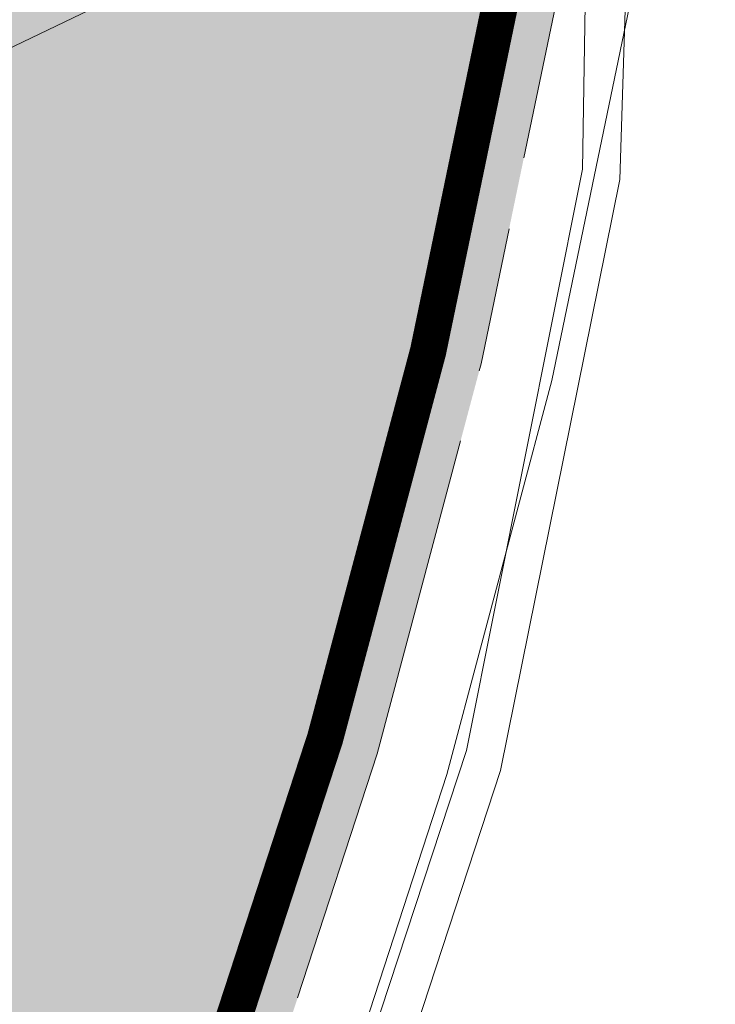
# Model space of a CAD drawing. Header units: metres. Extents: x 163628 to 168255, y 402691 to 405367.
# Tile 1038 of 1056: x 165587.9 to 165589.82, y 403996.64 to 403999.36. Entities that reach past the tile are written whole.
import ezdxf

# ---------------------------------------------------------------- set-up
doc = ezdxf.new("R2010")
doc.units = ezdxf.units.M
doc.linetypes.add('X-CA190022.004-UO-DWM_Snelfietsroute$0$VH-OPSLUITBAND_150X250', pattern=[24, 16, -2, 4, -2])
doc.layers.add('X-CA190022.004-UO-ARC_Arcering$0$N-WE-VH-VERHARDING_ASFALT_ROOD-A', color=14, linetype='Continuous', lineweight=0, transparency=0.5)
for name, color, linetype, lineweight in [('X-CA190022.004-UO-DTM inmeting_v0.1$0$B-WE-VH-KANTOPSLUITING_ACHTERKANTBAND-G', 246, 'Continuous', 0), ('X-CA190022.004-UO-DTM inmeting_v0.1$0$B-WE-VH-VERHARDING_ASFALT-G', 246, 'Continuous', 0), ('X-CA190022.004-UO-DWM_Snelfietsroute$0$N-WE-VH-KANTOPSLUITING_ACHTERKANTBAND-G', 7, 'Continuous', 20), ('X-CA190022.004-UO-DWM_Snelfietsroute$0$N-WE-VH-KANTOPSLUITING_OPSLUITBAND_200X250-G', 7, 'X-CA190022.004-UO-DWM_Snelfietsroute$0$VH-OPSLUITBAND_150X250', 20), ('X-CA190022.004-UO-DWM_Snelfietsroute$0$N-WE-VW-MARKERING_LANGS_STREEP_DOORGETROKKEN_010-G', 7, 'Continuous', 20), ('X-CA190022.004-UO-KAD_Percelen$0$B-WE-KG-GRENS_PERCEEL-GV', 150, 'Continuous', 9)]:
    doc.layers.add(name, color=color, linetype=linetype, lineweight=lineweight)
doc.layers.add('X-CA190022.004-UO-DTM inmeting_v0.1$0$X-XX-AL-MEETPUNT-S', color=246, linetype='Continuous', lineweight=0, plot=False)

# ---------------------------------------------------------------- blocks, each defined once
blk = doc.blocks.new('X-CA190022.004-UO-DTM inmeting_v0.1$0$punt')
at = {"color": 0, "lineweight": -2}
blk.add_line((0, 0), (0, 0), dxfattribs=at)

msp = doc.modelspace()

# ---------------------------------------------------------------- hatches: boundary and pattern name
at = {"layer": 'X-CA190022.004-UO-ARC_Arcering$0$N-WE-VH-VERHARDING_ASFALT_ROOD-A'}
h = msp.add_hatch(color=256, dxfattribs=at)
h.dxf.hatch_style = 1
h.paths.add_polyline_path([(165588.5397, 403996.273), (165588.8853, 403997.3315), (165589.1715, 403998.4068), (165589.3984, 403999.5004), (165589.5504, 404000.5309), (165589.5865, 404000.8111, -0.02054), (165589.7849, 404002.1127), (165585.3891, 404002.7277, -0.252243), (165578.1417, 403989.3919), (165579.9444, 403986.3795), (165580.1979, 403985.9486), (165580.2587, 403985.9853), (165580.3389, 403986.0368), (165581.2144, 403986.6215), (165582.1122, 403987.2961), (165582.9705, 403988.0188), (165583.7868, 403988.7876), (165584.5585, 403989.5998), (165585.2834, 403990.4529), (165585.9606, 403991.3459), (165586.6035, 403992.3014), (165587.1573, 403993.2322), (165587.674, 403994.2193), (165588.1355, 403995.2345)])

# ---------------------------------------------------------------- linework, layer by layer
at = {"layer": 'X-CA190022.004-UO-DTM inmeting_v0.1$0$B-WE-VH-KANTOPSLUITING_ACHTERKANTBAND-G'}
msp.add_polyline3d([(165594.059, 404012.199, 9.139), (165591.517, 404011.001, 9.171), (165590.774, 404010.416, 9.222), (165590.102, 404009.69, 9.249), (165589.558, 404008.79, 9.267), (165589.197, 404007.788, 9.286), (165589.104, 404006.689, 9.292), (165589.199, 404005.459, 9.322), (165589.464, 404002.942, 9.364), (165589.615, 404000.872, 9.416), (165589.554, 403998.915, 9.45), (165589.225, 403997.286, 9.495), (165588.548, 403995.22, 9.539), (165587.514, 403992.955, 9.583), (165585.902, 403990.687, 9.634), (165583.868, 403988.796, 9.695), (165581.037, 403986.917, 9.769), (165576.891, 403984.43, 9.863)], dxfattribs=at)
at = {"layer": 'X-CA190022.004-UO-DTM inmeting_v0.1$0$B-WE-VH-VERHARDING_ASFALT-G'}
msp.add_polyline3d([(165597.989, 404014.193, 9.147), (165594.32, 404012.423, 9.163), (165591.457, 404011.098, 9.168), (165590.694, 404010.481, 9.188), (165589.999, 404009.772, 9.204), (165589.435, 404008.811, 9.225), (165589.085, 404007.822, 9.24), (165588.971, 404006.668, 9.251), (165589.092, 404005.42, 9.273), (165589.361, 404002.928, 9.314), (165589.483, 404000.926, 9.36), (165589.451, 403998.943, 9.407), (165589.131, 403997.341, 9.445), (165588.376, 403995.046, 9.498), (165587.434, 403993.04, 9.544), (165585.826, 403990.777, 9.599), (165583.865, 403988.947, 9.654), (165581.122, 403987.11, 9.717), (165576.838, 403984.521, 9.813)], dxfattribs=at)
at = {"layer": 'X-CA190022.004-UO-DWM_Snelfietsroute$0$N-WE-VH-KANTOPSLUITING_ACHTERKANTBAND-G', "ltscale": 0.2, "flags": 128}
msp.add_lwpolyline([(165669.9435, 404047.5244), (165598.7613, 404012.9208), (165598.5445, 404012.8124, 0.25699), (165590.1714, 404000.5513), (165589.7598, 404000.591), (165589.7485, 404000.5035), (165589.5954, 403999.4655), (165589.3662, 403998.3607), (165589.0772, 403997.2747), (165588.7281, 403996.2056), (165588.3199, 403995.1568), (165587.8538, 403994.1314), (165587.332, 403993.1346), (165586.7725, 403992.1944), (165586.1233, 403991.2295), (165585.4394, 403990.3277), (165584.7073, 403989.466), (165583.9279, 403988.6458), (165583.1036, 403987.8694), (165582.2368, 403987.1395), (165581.3301, 403986.4583), (165580.4485, 403985.8695), (165580.3645, 403985.8155), (165580.3023, 403985.778)], format="xyb", dxfattribs=at)
at = {"layer": 'X-CA190022.004-UO-DWM_Snelfietsroute$0$N-WE-VH-KANTOPSLUITING_OPSLUITBAND_200X250-G', "ltscale": 0.1, "flags": 128}
msp.add_lwpolyline([(165755.1128, 404083.4048), (165748.6654, 404086.6758, 0.191579), (165744.9848, 404087.0114), (165743.7188, 404086.6369), (165742.616, 404086.3762), (165741.5004, 404086.1772), (165740.3755, 404086.0405), (165739.2448, 404085.9664), (165739.0018, 404085.9587), (165738.1116, 404085.9552), (165736.9796, 404086.007), (165735.8522, 404086.1215), (165734.733, 404086.2985), (165733.6252, 404086.5373), (165732.5325, 404086.8373), (165732.3577, 404086.8914), (165731.8681, 404087.0522), (165731.3864, 404087.213), (165730.4966, 404087.4883), (165729.5993, 404087.738), (165728.6952, 404087.9621), (165727.7852, 404088.1602), (165726.8698, 404088.3322), (165725.9499, 404088.478), (165725.0262, 404088.5975), (165724.0994, 404088.6905), (165723.1704, 404088.7571), (165722.2399, 404088.797), (165721.3086, 404088.8104), (165720.3773, 404088.7971), (165719.4467, 404088.7573), (165718.5177, 404088.6909), (165717.591, 404088.5979), (165716.6672, 404088.4786), (165715.7473, 404088.3329), (165714.8319, 404088.1609), (165713.9218, 404087.9629), (165713.0177, 404087.739), (165712.1204, 404087.4893), (165711.4159, 404087.2738), (165711.2306, 404087.2141), (165710.349, 404086.9136), (165709.4764, 404086.5881), (165708.6134, 404086.2377), (165707.7608, 404085.8628), (165706.9192, 404085.4638), (165706.0894, 404085.0408), (165705.272, 404084.5943), (165704.4677, 404084.1247), (165703.6771, 404083.6322), (165702.9009, 404083.1174), (165702.1398, 404082.5806), (165701.3942, 404082.0223), (165700.665, 404081.4429), (165699.9526, 404080.8429), (165699.2576, 404080.2228), (165698.5806, 404079.5831), (165697.9222, 404078.9244), (165697.2829, 404078.2471), (165696.6631, 404077.5518), (165696.0635, 404076.839), (165695.4845, 404076.1095), (165694.9266, 404075.3637), (165694.8571, 404075.2677), (165682.9126, 404058.6899), (165682.533, 404058.1731), (165681.8762, 404057.3236), (165681.1936, 404056.4946), (165680.4858, 404055.6871), (165679.7535, 404054.9017), (165678.9974, 404054.1392), (165678.2183, 404053.4004), (165677.4167, 404052.6859), (165677.0658, 404052.3866), (165676.5935, 404051.9963), (165675.7495, 404051.3324), (165674.8855, 404050.6948), (165674.0023, 404050.0841), (165673.1007, 404049.5008), (165672.1816, 404048.9456), (165671.2459, 404048.4189), (165670.2944, 404047.9212), (165669.8554, 404047.704), (165598.6729, 404013.1002), (165598.4547, 404012.9911, 0.25363), (165589.9925, 404000.7668), (165589.5865, 404000.8111), (165589.5504, 404000.5309), (165589.3984, 403999.5004), (165589.1715, 403998.4068), (165588.8853, 403997.3315), (165588.5397, 403996.273), (165588.1355, 403995.2345), (165587.674, 403994.2193), (165587.1573, 403993.2322), (165586.6035, 403992.3014), (165585.9606, 403991.3459), (165585.2834, 403990.4529), (165584.5585, 403989.5998), (165583.7868, 403988.7876), (165582.9705, 403988.0188), (165582.1122, 403987.2961), (165581.2144, 403986.6215), (165580.3389, 403986.0368), (165580.2587, 403985.9853), (165580.199, 403985.9492)], format="xyb", dxfattribs=at)
at = {"layer": 'X-CA190022.004-UO-DWM_Snelfietsroute$0$N-WE-VW-MARKERING_LANGS_STREEP_DOORGETROKKEN_010-G', "const_width": 0.1, "flags": 128}
msp.add_lwpolyline([(165580.1215, 403986.0777), (165580.1794, 403986.1126), (165580.2567, 403986.1623), (165581.1276, 403986.7439), (165582.0188, 403987.4135), (165582.8707, 403988.1309), (165583.6809, 403988.8939), (165584.4469, 403989.7001), (165585.1664, 403990.5469), (165585.8385, 403991.4331), (165586.4767, 403992.3817), (165587.0263, 403993.3054), (165587.5392, 403994.2851), (165587.9973, 403995.2928), (165588.3984, 403996.3235), (165588.7415, 403997.3741), (165589.0255, 403998.4413), (165589.2506, 403999.5266), (165589.4018, 404000.5514), (165589.4377, 404000.8303)], dxfattribs=at)
at = {"layer": 'X-CA190022.004-UO-KAD_Percelen$0$B-WE-KG-GRENS_PERCEEL-GV', "flags": 128}
for points in [[(165876.78, 404133.76), (165810.2, 404106.56), (165743.98, 404077.52), (165725.38, 404071), (165711.02, 404064.79), (165697.8, 404056.67), (165675.73, 404041.52), (165569.64, 403990.51), (165536.1, 403968.17), (165517, 403947.26), (165516.49, 403946.7), (165523.606, 403940.115), (165599.646, 403976.588), (165708.473, 404044.999), (165892.31, 404133.699)], [(165536.1, 403968.17), (165569.64, 403990.51), (165675.73, 404041.52), (165697.8, 404056.67), (165711.02, 404064.79), (165725.38, 404071), (165743.98, 404077.52), (165810.2, 404106.56)]]:
    msp.add_lwpolyline(points, dxfattribs=at)

# ---------------------------------------------------------------- block references
at = {"layer": 'X-CA190022.004-UO-DTM inmeting_v0.1$0$X-XX-AL-MEETPUNT-S', "linetype": 'ByBlock', "lineweight": -2}
for p in [(165589.451, 403998.943, 9.407), (165589.554, 403998.915, 9.45), (165589.131, 403997.341, 9.445), (165589.225, 403997.286, 9.495)]:
    msp.add_blockref('X-CA190022.004-UO-DTM inmeting_v0.1$0$punt', p, dxfattribs=at)

doc.saveas('drawing.dxf')
